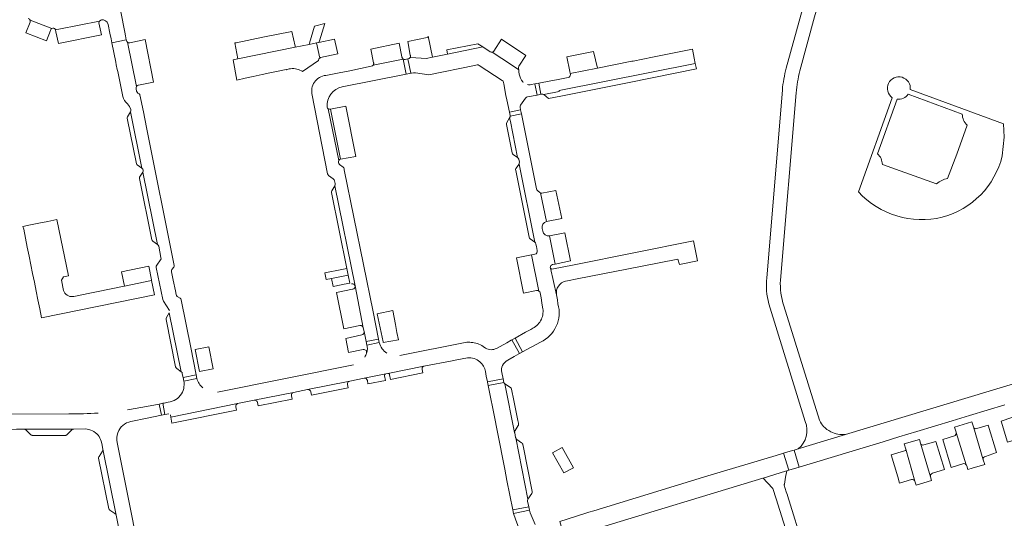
# Model space of a CAD drawing. Header units: metres. Extents: x 166325 to 190320, y 381923 to 404576.
# Tile 782 of 1056: x 176100 to 176440, y 397105 to 397277. Entities that reach past the tile are written whole.
import ezdxf

# ---------------------------------------------------------------- set-up
doc = ezdxf.new("R2010")
doc.units = ezdxf.units.M
for name, color, linetype, lineweight in [('B-WE-VH-VERHARDING_ASFALT-GV', 8, 'Continuous', 18), ('B-WE-VH-VERHARDING_BETONSTRAATSTEEN-GV', 8, 'Continuous', 18), ('B-WE-VH-VERHARDING_HALFVERHARDING-GV', 8, 'Continuous', 18), ('B-WE-VH-VERHARDING_STRAATBAKSTEEN-GV', 8, 'Continuous', 18)]:
    doc.layers.add(name, color=color, linetype=linetype, lineweight=lineweight)

msp = doc.modelspace()

# ---------------------------------------------------------------- linework, layer by layer
at = {"layer": 'B-WE-VH-VERHARDING_ASFALT-GV', "flags": 128}
for points in [[(176448.281, 397152.74), (176385.196, 397133.699), (176368.89, 397128.75), (176367.447, 397128.318), (176369.213, 397122.415), (176392.523, 397129.417), (176398.256, 397131.177), (176403.683, 397132.87), (176409.908, 397134.754), (176422.137, 397138.454), (176428.114, 397140.263), (176440.297, 397143.95)], [(176432.854, 397124.946), (176429.409, 397136.325), (176428.908, 397138.057), (176422.906, 397136.271), (176423.479, 397134.482)], [(176427.104, 397122.92), (176427.524, 397121.559), (176428.973, 397122.006), (176433.323, 397123.332), (176432.854, 397124.946)]]:
    msp.add_lwpolyline(points, dxfattribs=at)
at = {"layer": 'B-WE-VH-VERHARDING_ASFALT-GV'}
for points in [[(176423.479, 397134.482, -0.0300345), (176423.513, 397134.349)], [(176426.942, 397123.225, -0.0841463), (176427.104, 397122.92)]]:
    msp.add_lwpolyline(points, format="xyb", dxfattribs=at)
at = {"layer": 'B-WE-VH-VERHARDING_ASFALT-GV', "flags": 128}
for points in [[(176411.092, 397130.724), (176410.753, 397132.018), (176405.507, 397130.466), (176406.042, 397128.591), (176409.231, 397117.544), (176409.661, 397116.155), (176414.997, 397117.829), (176414.632, 397119.077)], [(176356.677, 397118.633), (176356.763, 397118.659), (176364.498, 397120.999), (176364.936, 397121.13), (176365.597, 397121.329), (176363.812, 397127.23), (176361.304, 397126.48), (176337.626, 397119.395), (176301.209, 397108.283), (176300.783, 397108.15), (176299.412, 397107.72), (176298.235, 397107.352), (176296.577, 397106.832), (176291.883, 397105.362), (176286.463, 397103.665), (176287.516, 397100.029), (176288.148, 397097.845), (176290.274, 397098.49), (176291.883, 397098.978), (176296.577, 397100.402), (176298.235, 397100.905)], [(176367.447, 397128.318), (176366.096, 397127.914), (176363.812, 397127.23), (176365.597, 397121.329), (176369.213, 397122.415)]]:
    msp.add_lwpolyline(points, close=True, dxfattribs=at)
at = {"layer": 'B-WE-VH-VERHARDING_BETONSTRAATSTEEN-GV', "flags": 128}
for points in [[(176375.035, 397304.844), (176374.541, 397301.729), (176373.717, 397297.543), (176373.537, 397296.509), (176373.315, 397295.231), (176372.865, 397292.988), (176371.624, 397286.804), (176370.46, 397281), (176369.796, 397278.587), (176364.755, 397260.261)], [(176369.491, 397259.329), (176374.57, 397278.023), (176374.782, 397278.804), (176375.17, 397280.23), (176377.66, 397292.452), (176378.115, 397294.681), (176378.54, 397297.247), (176379.274, 397300.457), (176380.021, 397304.223), (176424.79, 397298.24), (176424.966, 397300.848)], [(176110.478, 397273.325), (176110.561, 397273.51), (176110.74, 397273.812), (176110.98, 397273.989), (176103.403, 397276.903)], [(176103.403, 397276.903), (176110.98, 397273.989)], [(176112.699, 397273.668), (176113.361, 397273.707), (176127.359, 397276.499), (176127.82, 397276.915), (176128.052, 397276.97)], [(176130.366, 397275.412), (176130.989, 397272.4), (176131.396, 397270.405), (176131.673, 397269.045), (176136.654, 397270.051), (176136.384, 397271.413), (176136.127, 397272.734), (176134.734, 397279.735)], [(176103.427, 397276.215), (176101.999, 397272.516), (176109.09, 397269.752), (176110.478, 397273.325)], [(176112.073, 397273.707), (176112.699, 397273.668)], [(176143.204, 397270.145), (176137.881, 397269.085)], [(176140.787, 397254.396), (176140.933, 397254.42), (176146.095, 397255.454), (176143.204, 397270.145)], [(176240.644, 397270.882), (176233.922, 397269.477), (176234.829, 397264.791), (176234.867, 397264.612)], [(176234.726, 397263.957), (176235.053, 397264.015), (176240.283, 397263.67), (176242.443, 397264.105), (176241.002, 397271.308)], [(176266.36, 397270.243), (176263.667, 397266.156)], [(176272.288, 397260.973), (176274.735, 397264.679), (176266.36, 397270.243)], [(176137.112, 397269.223), (176140.174, 397253.969)], [(176231.934, 397264.11), (176231.902, 397264.221), (176230.98, 397268.874), (176221.184, 397266.852), (176222.145, 397262.112), (176222.156, 397262.065), (176222.164, 397262.018), (176222.17, 397261.971), (176222.174, 397261.923), (176222.175, 397261.875), (176222.174, 397261.827), (176222.17, 397261.779), (176222.164, 397261.732), (176222.156, 397261.685), (176222.145, 397261.638), (176222.132, 397261.592), (176222.117, 397261.546), (176222.1, 397261.502), (176222.08, 397261.458), (176222.058, 397261.416), (176222.034, 397261.374), (176222.008, 397261.334), (176221.998, 397261.32), (176232.359, 397263.431)], [(176262.381, 397265.951), (176259.871, 397267.609), (176247.721, 397265.159), (176242.443, 397264.105), (176240.283, 397263.67), (176235.053, 397264.015), (176234.726, 397263.957)], [(176211.254, 397253.824), (176233.404, 397258.215), (176232.359, 397263.431), (176221.998, 397261.32), (176221.776, 397261.098), (176221.348, 397260.928), (176213.884, 397259.389), (176212.104, 397259.014), (176210.206, 397258.625), (176206.221, 397257.807)], [(176232.359, 397263.431), (176233.404, 397258.215), (176235.018, 397258.535), (176234.021, 397263.509), (176233.098, 397263.306)], [(176234.07, 397263.52), (176234.021, 397263.509), (176235.018, 397258.535), (176235.216, 397258.574), (176235.967, 397258.663), (176236.223, 397258.652), (176236.595, 397258.636), (176241.232, 397258.013), (176257.063, 397261.205), (176257.908, 397261.375)], [(176273.829, 397255.311), (176273.671, 397255.519), (176273.261, 397256.15), (176272.92, 397256.821), (176272.652, 397257.524), (176272.46, 397258.251), (176272.347, 397258.995), (176272.313, 397259.747), (176269.819, 397261.396), (176263.149, 397265.807)], [(176263.149, 397265.807), (176269.819, 397261.396), (176272.313, 397259.747), (176272.255, 397260.047)], [(176258.671, 397261.227), (176266.597, 397256.02)], [(176267.013, 397255.382), (176267.12, 397254.833), (176267.894, 397250.887), (176268.225, 397249.296), (176269.071, 397245.045), (176272.954, 397245.829), (176272.758, 397246.802), (176272.785, 397247.216), (176272.93, 397247.535), (176274.647, 397249.962), (176274.956, 397250.214), (176275.309, 397250.339), (176278.638, 397251), (176277.87, 397254.863), (176276.595, 397254.621)], [(176363.413, 397252.709), (176357.99, 397187.827)], [(176200.814, 397251.546), (176206.243, 397223.723), (176206.427, 397223.472), (176206.591, 397223.193), (176208.217, 397221.999), (176208.499, 397221.704), (176208.643, 397221.317), (176208.817, 397220.379), (176208.84, 397219.99), (176208.701, 397219.655), (176215.738, 397185.051), (176218.525, 397170.555), (176218.846, 397169.256), (176219.572, 397165.789), (176223.85, 397166.688), (176221.936, 397176.115), (176212.02, 397225.137)], [(176362.74, 397187.06), (176368.153, 397251.736)], [(176206.485, 397246.242), (176210.115, 397228.413)], [(176210.725, 397228.826), (176207.255, 397246.117)], [(176212.02, 397225.137), (176211.956, 397225.497), (176211.86, 397225.811), (176211.632, 397226.078), (176210.375, 397227.016)], [(176208.701, 397219.655), (176207.66, 397217.914), (176207.573, 397217.615), (176207.569, 397217.266), (176212.881, 397191.104), (176213.355, 397188.768), (176213.914, 397186.016)], [(176215.738, 397185.051), (176208.701, 397219.655)], [(176276.735, 397195.802), (176271.492, 397194.783), (176273.978, 397182.545), (176278.486, 397183.41)], [(176279.283, 397183.268), (176276.735, 397195.802)], [(176218.525, 397170.555), (176215.738, 397185.051)], [(176214.912, 397183.898), (176214.855, 397183.887), (176209.322, 397182.794), (176211.843, 397170.219), (176217.403, 397171.334)], [(176358.74, 397178.87), (176371.321, 397138.146)], [(176376.304, 397138.469), (176376.19, 397138.7), (176363.899, 397178.103)], [(176150.394, 397173.462), (176153.729, 397157.088), (176153.849, 397156.759), (176154.109, 397156.51), (176155.671, 397155.377), (176151.536, 397175.788)], [(176151.536, 397175.788), (176150.519, 397174.092)], [(176218.104, 397168.088), (176212.508, 397166.913), (176213.495, 397162.001), (176218.565, 397163.014)], [(176219.572, 397165.789), (176218.846, 397169.256)], [(176219.825, 397164.58), (176219.572, 397165.789)], [(176226.349, 397154.621), (176218.893, 397153.142)], [(176219.98, 397152.36), (176220.18, 397151.163), (176226.245, 397152.379), (176225.918, 397153.997)], [(176239.527, 397157.254), (176227.087, 397154.768)], [(176227.673, 397154.32), (176227.999, 397152.73), (176239.144, 397154.963), (176238.936, 397156.102)], [(176213.884, 397152.155), (176199.349, 397149.206)], [(176213.332, 397149.791), (176213.077, 397150.98)], [(176269.438, 397149.892), (176267.506, 397151.195), (176270.87, 397134.438)], [(176194.447, 397148.224), (176180.876, 397145.514)], [(176200.408, 397148.422), (176200.652, 397147.251), (176213.332, 397149.791)], [(176270.632, 397145.448), (176269.852, 397149.319)], [(176175.133, 397144.371), (176152.06, 397139.706), (176152.451, 397137.594), (176174.713, 397142.054)], [(176182.012, 397144.711), (176182.231, 397143.561), (176194.017, 397145.922), (176193.784, 397147.099)], [(176272.221, 397137.57), (176272.022, 397138.555), (176270.632, 397145.448)], [(176174.713, 397142.054), (176174.527, 397143.284)], [(176433.606, 397126.109), (176437.466, 397127.442), (176434.524, 397136.92), (176430.641, 397135.72)], [(176442.672, 397139.512), (176438.981, 397138.332), (176441.221, 397131.012), (176444.876, 397132.184)], [(176118.546, 397135.582), (176101.393, 397135.508)], [(176102.078, 397135.243), (176103.721, 397133.62)], [(176116.229, 397133.7), (176117.85, 397135.321)], [(176271.032, 397135.091), (176272.111, 397136.781)], [(176368.89, 397128.75), (176385.196, 397133.699)], [(176426.942, 397123.225), (176423.513, 397134.349)], [(176429.409, 397136.325), (176432.854, 397124.946)], [(176104.309, 397133.356), (176104.467, 397133.357), (176115.561, 397133.383)], [(176271.237, 397132.568), (176275.488, 397111.355), (176276.809, 397113.348)], [(176273.279, 397130.806), (176271.657, 397131.943)], [(176273.793, 397129.805), (176273.723, 397130.153)], [(176411.092, 397130.724), (176414.632, 397119.077)], [(176415.302, 397120.314), (176419.429, 397121.567), (176416.481, 397131.295), (176412.328, 397130.081)], [(176422.843, 397133.239), (176418.813, 397131.955), (176421.741, 397122.281), (176425.822, 397123.589)], [(176276.931, 397114.037), (176273.793, 397129.805)], [(176405.649, 397128.002), (176401.055, 397126.648), (176403.306, 397119.107)], [(176409.231, 397117.544), (176406.042, 397128.591)], [(176370.87, 397094.391), (176365.146, 397112.646), (176365.13, 397112.699), (176364.774, 397113.83), (176364.032, 397116.189), (176364.071, 397116.401), (176364.097, 397116.547), (176364.542, 397118.976), (176364.936, 397121.13), (176364.498, 397120.999), (176356.763, 397118.659), (176358.153, 397117.14), (176358.251, 397117.032), (176360.123, 397114.986), (176361.209, 397111.463), (176365.018, 397099.345)], [(176403.306, 397119.107), (176403.936, 397116.868), (176408.06, 397118.134)], [(176277.926, 397102.551), (176276.279, 397106.635), (176276.056, 397107.526), (176270.539, 397106.443), (176271.196, 397104.488), (176273.19, 397099.086), (176273.552, 397098.29), (176273.536, 397097.903), (176272.393, 397090.079), (176272.239, 397089.026), (176271.614, 397087.412)]]:
    msp.add_lwpolyline(points, dxfattribs=at)
at = {"layer": 'B-WE-VH-VERHARDING_BETONSTRAATSTEEN-GV'}
for points in [[(176102.814, 397277.465, -0.2128841), (176103.403, 397276.903)], [(176103.403, 397276.903, -0.1773127), (176103.427, 397276.215)], [(176128.052, 397276.97, -0.414199), (176130.366, 397275.412)], [(176110.98, 397273.989, -0.4192148), (176112.073, 397273.707)], [(176241.002, 397271.308, -0.4132541), (176240.644, 397270.882)], [(176137.881, 397269.085, -0.2081274), (176137.112, 397269.223)], [(176232.359, 397263.431, -0.2227078), (176231.934, 397264.11)], [(176233.098, 397263.306, -0.2068411), (176232.359, 397263.431)], [(176234.726, 397263.957, -0.2128782), (176234.07, 397263.52)], [(176234.867, 397264.612, -0.1785675), (176234.726, 397263.957)], [(176263.149, 397265.807, -0.2213837), (176262.381, 397265.951)], [(176263.667, 397266.156, -0.1718475), (176263.149, 397265.807)], [(176257.908, 397261.375, -0.2016216), (176258.671, 397261.227)], [(176272.255, 397260.047, -0.1306576), (176272.288, 397260.973)], [(176364.755, 397260.261, 0.0460842), (176363.413, 397252.709)], [(176206.221, 397257.807, 0.4684603), (176200.814, 397251.546)], [(176266.597, 397256.02, -0.2199484), (176267.013, 397255.382)], [(176368.153, 397251.736, -0.045569), (176369.491, 397259.329)], [(176140.174, 397253.969, -0.1964067), (176140.787, 397254.396)], [(176206.084, 397246.851, -0.3780698), (176211.254, 397253.824)], [(176276.595, 397254.621, -0.0984615), (176275.295, 397254.621)], [(176206.485, 397246.242, -0.2019779), (176206.084, 397246.851)], [(176207.255, 397246.117, -0.2170661), (176206.485, 397246.242)], [(176210.115, 397228.413, -0.1886306), (176210.725, 397228.826)], [(176210.375, 397227.016, -0.4150538), (176210.115, 397228.413)], [(176214.552, 397185.806, -0.4106159), (176215.738, 397185.051)], [(176215.738, 397185.051, -0.4198838), (176214.912, 397183.898)], [(176357.99, 397187.827, 0.0908865), (176358.74, 397178.87)], [(176363.899, 397178.103, -0.0927691), (176362.74, 397187.06)], [(176278.486, 397183.41, -0.2134542), (176279.283, 397183.268)], [(176150.519, 397174.092, 0.1951155), (176150.394, 397173.462)], [(176217.403, 397171.334, -0.1981259), (176218.135, 397171.163)], [(176218.135, 397171.163, -0.1904846), (176218.525, 397170.555)], [(176218.691, 397168.513, -0.1819024), (176218.104, 397168.088)], [(176218.846, 397169.256, -0.1896597), (176218.691, 397168.513)], [(176218.565, 397163.014, -0.272441), (176219.512, 397162.68)], [(176219.512, 397162.68, -0.2602527), (176219.693, 397161.731)], [(176225.918, 397153.997, -0.1817606), (176226.002, 397154.383)], [(176226.002, 397154.383, -0.1949057), (176226.349, 397154.621)], [(176227.087, 397154.768, -0.2138991), (176227.488, 397154.658)], [(176227.488, 397154.658, -0.192835), (176227.673, 397154.32)], [(176238.936, 397156.102, -0.2160171), (176238.976, 397156.815)], [(176238.976, 397156.815, -0.2152921), (176239.527, 397157.254)], [(176213.077, 397150.98, -0.1902336), (176213.249, 397151.728)], [(176213.249, 397151.728, -0.1902848), (176213.884, 397152.155)], [(176218.893, 397153.142, -0.1796446), (176219.556, 397152.992)], [(176219.556, 397152.992, -0.2026243), (176219.98, 397152.36)], [(176193.784, 397147.099, -0.2168784), (176193.919, 397147.852)], [(176193.919, 397147.852, -0.1787727), (176194.447, 397148.224)], [(176199.349, 397149.206, -0.193905), (176200.018, 397149.053)], [(176200.018, 397149.053, -0.2087774), (176200.408, 397148.422)], [(176269.707, 397149.661, 0.1079843), (176269.438, 397149.892)], [(176269.852, 397149.319, 0.113473), (176269.707, 397149.661)], [(176174.527, 397143.284, -0.2088784), (176174.625, 397143.984)], [(176174.625, 397143.984, -0.187734), (176175.133, 397144.371)], [(176180.876, 397145.514, -0.2044586), (176181.614, 397145.355)], [(176181.614, 397145.355, -0.2052623), (176182.012, 397144.711)], [(176272.111, 397136.781, 0.0904717), (176272.24, 397137.103)], [(176272.24, 397137.103, 0.1219419), (176272.221, 397137.57)], [(176371.321, 397138.146, -0.3285262), (176368.89, 397128.75)], [(176377.679, 397136.497, -0.0684274), (176376.304, 397138.469)], [(176101.393, 397135.508, -0.0774428), (176101.78, 397135.416)], [(176101.78, 397135.416, -0.0701911), (176102.078, 397135.243)], [(176103.721, 397133.62, 0.0866222), (176104.049, 397133.42)], [(176115.872, 397133.45, 0.1171052), (176116.229, 397133.7)], [(176117.85, 397135.321, -0.0760743), (176118.144, 397135.497)], [(176118.144, 397135.497, -0.0921287), (176118.546, 397135.582)], [(176270.87, 397134.438, -0.1953682), (176271.032, 397135.091)], [(176380.115, 397134.637, -0.0870533), (176377.679, 397136.497)], [(176385.196, 397133.699, -0.1487698), (176380.115, 397134.637)], [(176423.513, 397134.349, -0.3785723), (176422.843, 397133.239)], [(176430.641, 397135.72, -0.3968726), (176429.409, 397136.325)], [(176104.049, 397133.42, 0.0913494), (176104.309, 397133.356)], [(176115.561, 397133.383, 0.0874237), (176115.872, 397133.45)], [(176271.398, 397132.201, -0.0950128), (176271.237, 397132.568)], [(176271.657, 397131.943, -0.0870369), (176271.398, 397132.201)], [(176273.571, 397130.514, 0.1027397), (176273.279, 397130.806)], [(176273.723, 397130.153, 0.0928801), (176273.571, 397130.514)], [(176412.328, 397130.081, -0.4199037), (176411.092, 397130.724)], [(176406.042, 397128.591, -0.3787702), (176405.649, 397128.002)], [(176425.822, 397123.589, -0.3109506), (176426.942, 397123.225)], [(176432.854, 397124.946, -0.4434264), (176433.606, 397126.109)], [(176414.632, 397119.077, -0.4106204), (176415.302, 397120.314)], [(176408.06, 397118.134, -0.3707374), (176409.231, 397117.544)], [(176276.809, 397113.348, 0.1057162), (176276.942, 397113.675)], [(176276.942, 397113.675, 0.1074759), (176276.931, 397114.037)]]:
    msp.add_lwpolyline(points, format="xyb", dxfattribs=at)
at = {"layer": 'B-WE-VH-VERHARDING_BETONSTRAATSTEEN-GV', "flags": 128}
for points in [[(176127.221, 397275.893), (176127.359, 397276.499), (176113.361, 397273.707), (176112.699, 397273.668), (176112.073, 397273.707), (176112.169, 397273.513), (176112.346, 397272.886), (176113.194, 397268.84), (176128.045, 397271.839)], [(176205.303, 397275.699), (176201.732, 397274.804), (176199.956, 397268.927), (176199.813, 397268.453), (176202.454, 397268.989), (176203.253, 397269.141), (176203.42, 397269.675)], [(176193.905, 397272.978), (176183.838, 397270.934), (176174.683, 397269.075), (176174.206, 397268.978), (176175.259, 397263.465), (176195.069, 397267.489), (176194.975, 397267.931)], [(176208.901, 397269.222), (176208.677, 397270.323), (176203.253, 397269.141), (176202.454, 397268.989), (176203.519, 397263.769), (176203.804, 397263.939), (176209.764, 397265.194)], [(176259.871, 397267.609), (176258.196, 397268.729), (176247.448, 397266.625), (176247.721, 397265.159)], [(176290.099, 397258.398), (176299.511, 397260.3), (176298.128, 397266.036), (176288.883, 397264.227), (176289.964, 397259.074)], [(176278.638, 397251), (176279.964, 397251.263), (176279.199, 397255.116), (176277.87, 397254.863)], [(176212.494, 397247.097), (176207.255, 397246.117), (176210.725, 397228.826), (176215.991, 397229.776)], [(176273.228, 397244.474), (176272.954, 397245.829), (176269.071, 397245.045), (176269.295, 397243.922), (176269.3, 397243.681)], [(176138.141, 397245.168), (176137.077, 397243.494), (176136.983, 397243.281), (176136.986, 397243.047), (176140.184, 397227.271), (176140.283, 397227.033), (176140.428, 397226.876), (176142.072, 397225.713)], [(176269.418, 397241.879), (176269.159, 397243.165), (176268.152, 397241.456), (176268.034, 397241.119), (176268.058, 397240.783), (176270.003, 397230.985), (176270.122, 397230.651), (176270.356, 397230.4), (176271.927, 397229.41)], [(176272.389, 397227.092), (176271.343, 397225.593), (176271.215, 397225.291), (176271.238, 397224.942), (176275.881, 397201.839), (176276.015, 397201.518), (176276.269, 397201.272), (176277.815, 397200.162)], [(176142.376, 397224.334), (176141.29, 397222.618), (176141.209, 397222.4), (176141.225, 397222.158), (176145.523, 397200.998), (176145.665, 397200.682), (176145.887, 397200.466), (176147.452, 397199.395)], [(176285.112, 397218.058), (176280.316, 397217.095), (176280.065, 397217.11), (176279.813, 397217.186), (176281.907, 397207.257), (176287.148, 397208.319)], [(176288.176, 397203.425), (176282.874, 397202.35), (176284.945, 397192.575), (176290.182, 397193.653)], [(176144.438, 397191.828), (176135.011, 397189.875), (176136.054, 397184.943), (176145.372, 397186.858), (176145.38, 397187.149)], [(176212.881, 397191.104), (176211.18, 397190.745), (176205.269, 397189.536), (176205.759, 397187.224), (176207.556, 397187.589), (176213.355, 397188.768)], [(176213.914, 397186.016), (176213.355, 397188.768), (176207.556, 397187.589), (176208.118, 397184.863), (176208.716, 397184.983), (176211.966, 397185.632)], [(176229.663, 397171.665), (176228.754, 397176.489), (176223.417, 397175.42), (176225.429, 397165.717), (176225.485, 397165.446), (176230.73, 397166.435), (176230.214, 397168.964)], [(176223.85, 397166.688), (176219.572, 397165.789), (176219.825, 397164.58), (176224.101, 397165.448)], [(176271.065, 397166.994), (176269.944, 397166.394), (176272.538, 397161.654), (176273.638, 397162.283)], [(176165.14, 397163.956), (176160.443, 397163.02), (176161.983, 397155.431), (176161.984, 397155.43), (176166.698, 397156.381)], [(176160.867, 397154.257), (176156.316, 397153.355), (176156.558, 397152.11), (176161.075, 397153.059)], [(176266.867, 397152.921), (176261.46, 397151.884), (176261.475, 397151.804), (176261.701, 397150.645), (176267.106, 397151.684)], [(176149.278, 397144.475), (176148.047, 397144.229), (176148.815, 397140.354), (176150.044, 397140.605)], [(176275.75, 397108.755), (176270.288, 397107.686), (176270.539, 397106.443), (176276.056, 397107.526)]]:
    msp.add_lwpolyline(points, close=True, dxfattribs=at)
at = {"layer": 'B-WE-VH-VERHARDING_HALFVERHARDING-GV'}
for points in [[(176407.609, 397252.852, 1.7639025), (176401.386, 397250.063)], [(176403.06, 397249.514, 0.2504966), (176406.921, 397251.305)], [(176425.572, 397244.389, 0.1992267), (176427.261, 397240.538)], [(176397.972, 397226.989, 0.2030358), (176396.286, 397230.714)], [(176418.656, 397208.771, 0.275068), (176439.397, 397229.976)], [(176420.522, 397222.204, 0.0939378), (176416.639, 397220.357)], [(176389.726, 397217.532, 0.27331), (176418.656, 397208.771)]]:
    msp.add_lwpolyline(points, format="xyb", dxfattribs=at)
at = {"layer": 'B-WE-VH-VERHARDING_HALFVERHARDING-GV', "flags": 128}
for points in [[(176439.397, 397229.976), (176440.089, 397236.402), (176439.774, 397241.047), (176407.609, 397252.852)], [(176401.386, 397250.063), (176389.726, 397217.532)], [(176396.286, 397230.714), (176403.06, 397249.514)], [(176406.921, 397251.305), (176425.572, 397244.389)], [(176427.261, 397240.538), (176423.72, 397230.536), (176420.522, 397222.204)], [(176416.639, 397220.357), (176397.972, 397226.989)]]:
    msp.add_lwpolyline(points, dxfattribs=at)
msp.add_lwpolyline([(176287.254, 397129.238), (176283.953, 397127.387), (176287.83, 397120.475), (176291.2, 397122.202)], close=True, dxfattribs=at)
at = {"layer": 'B-WE-VH-VERHARDING_STRAATBAKSTEEN-GV', "flags": 128}
for points in [[(176136.697, 397269.832), (176136.654, 397270.051), (176131.673, 397269.045), (176133.029, 397262.4), (176133.227, 397261.429), (176133.552, 397259.832), (176133.705, 397259.085), (176135.454, 397250.511)], [(176203.267, 397263.467), (176203.519, 397263.769), (176202.454, 397268.989), (176199.813, 397268.453), (176195.069, 397267.489), (176175.259, 397263.465), (176174.078, 397263.225), (176173.617, 397263.132), (176174.847, 397256.153), (176177.699, 397256.769), (176180.554, 397257.385), (176183.643, 397258.052), (176186.252, 397258.615), (176189.116, 397259.234), (176191.962, 397259.848), (176191.985, 397259.737), (176192.915, 397260.015)], [(176289.329, 397257.038), (176285.31, 397256.288), (176283.387, 397255.912), (176279.199, 397255.116), (176279.964, 397251.263), (176280.203, 397251.31), (176280.634, 397251.308), (176280.933, 397251.164), (176286.324, 397252.235), (176286.25, 397252.558), (176333.327, 397261.919), (176332.957, 397263.776), (176332.344, 397266.847), (176318.493, 397264.08), (176311.867, 397262.742), (176311.393, 397262.648), (176299.511, 397260.3), (176290.099, 397258.398)], [(176197.168, 397259.359), (176197.396, 397259.225), (176197.619, 397259.08), (176203.14, 397262.967), (176203.267, 397263.467)], [(176290.099, 397258.398), (176290.141, 397258.163), (176290.148, 397258.113)], [(176143.647, 397239.794), (176142.572, 397245.151), (176141.381, 397251.019), (176141.295, 397251.231), (176141.115, 397251.396), (176140.693, 397251.674), (176140.404, 397251.938), (176140.241, 397252.3), (176140.052, 397253.179)], [(176137.045, 397247.954), (176137.808, 397247.039), (176138.267, 397245.94), (176138.294, 397245.562), (176138.141, 397245.168), (176142.072, 397225.713)], [(176281.907, 397207.257), (176279.813, 397217.186), (176279.634, 397217.286), (176278.846, 397217.899), (176278.581, 397218.206), (176278.457, 397218.565), (176273.582, 397242.717), (176273.228, 397244.474), (176269.3, 397243.681), (176269.303, 397243.503), (176269.159, 397243.165), (176269.418, 397241.879), (176271.927, 397229.41), (176272.158, 397229.182), (176272.317, 397228.814), (176272.513, 397227.821), (176272.503, 397227.433), (176272.389, 397227.092), (176277.815, 397200.162), (176278.084, 397199.866), (176278.219, 397199.495), (176278.386, 397198.652), (176278.674, 397197.23)], [(176151.536, 397175.788), (176155.671, 397155.377), (176155.964, 397155.068), (176156.035, 397154.714), (176156.316, 397153.355), (176160.867, 397154.257), (176158.954, 397163.76), (176155.632, 397180.214), (176155.489, 397180.548), (176155.243, 397180.778), (176154.307, 397181.432), (176154.017, 397181.726), (176153.879, 397182.088), (176153.619, 397183.38), (176152.881, 397187.057), (176152.303, 397189.953), (176152.304, 397190.371), (176152.462, 397190.715), (176153.062, 397191.513), (176153.189, 397191.825), (176153.211, 397192.145), (176143.647, 397239.794)], [(176142.376, 397224.334), (176147.452, 397199.395), (176147.725, 397199.118), (176147.868, 397198.749), (176148.642, 397194.81)], [(176112.644, 397207.988), (176109.58, 397207.35), (176106.486, 397206.707), (176103.588, 397206.103), (176100.885, 397205.541), (176101.21, 397204.62), (176101.842, 397201.483), (176102.465, 397198.391), (176103.074, 397195.372), (176103.683, 397192.353), (176104.292, 397189.333), (176104.904, 397186.294), (176105.517, 397183.256), (176106.13, 397180.217), (176106.749, 397177.148), (176107.385, 397173.992), (176146.393, 397181.899), (176145.372, 397186.858), (176136.054, 397184.943), (176134.246, 397184.571), (176133.735, 397184.466), (176124.055, 397182.516), (176118.536, 397181.404), (176118.193, 397181.335)], [(176114.993, 397183.458), (176114.245, 397187.048), (176114.982, 397188.172), (176116.695, 397188.529), (176112.644, 397207.988)], [(176280.584, 397203.936), (176280.372, 397204.918)], [(176283.985, 397192.386), (176284.945, 397192.575), (176282.874, 397202.35)], [(176327.241, 397194.243), (176327.827, 397192.49), (176334.117, 397193.756), (176332.643, 397200.596), (176291.493, 397192.351), (176283.779, 397190.881)], [(176277.913, 397196.028), (176276.735, 397195.802), (176279.283, 397183.268)], [(176147.03, 397191.373), (176149.295, 397180.303), (176149.52, 397179.77), (176151.606, 397176.594)], [(176148.51, 397194.052), (176147.254, 397192.169)], [(176285.866, 397178.808), (176285.642, 397180.183), (176285.344, 397182.007), (176283.258, 397191.136), (176283.195, 397191.393)], [(176288.512, 397186.698), (176289.14, 397186.82), (176292.501, 397187.475), (176314.431, 397191.748), (176327.241, 397194.243)], [(176283.258, 397191.136), (176285.344, 397182.007)], [(176279.689, 397182.672), (176280.034, 397180.943), (176280.323, 397179.139), (176280.555, 397177.692)], [(176277.196, 397170.417), (176276.433, 397170), (176274.656, 397169.005), (176271.065, 397166.994), (176273.638, 397162.283), (176279.812, 397165.651)], [(176224.101, 397165.448), (176219.825, 397164.58)], [(176253.837, 397165.523), (176231.257, 397161)], [(176260.847, 397163.57), (176260.031, 397164.146)], [(176268.49, 397159.416), (176270.714, 397160.644), (176272.382, 397161.568), (176272.538, 397161.654), (176269.944, 397166.394), (176269.689, 397166.255), (176268.148, 397165.409), (176264.572, 397163.454)], [(176215.235, 397157.77), (176168.148, 397148.289)], [(176226.349, 397154.621), (176227.087, 397154.768), (176239.527, 397157.254), (176249.289, 397159.204), (176250.95, 397159.549), (176254.558, 397160.212)], [(176151.907, 397140.537), (176152.06, 397139.706), (176175.133, 397144.371), (176180.876, 397145.514), (176194.447, 397148.224), (176199.349, 397149.206), (176213.884, 397152.155), (176218.893, 397153.142), (176226.349, 397154.621)], [(176260.772, 397155.415), (176261.076, 397153.855), (176261.46, 397151.884), (176266.867, 397152.921), (176266.43, 397155.127)], [(176161.075, 397153.059), (176156.558, 397152.11)], [(176267.253, 397151.45), (176267.106, 397151.684), (176261.701, 397150.645), (176262.042, 397148.892), (176263.749, 397140.338), (176264.936, 397134.477), (176267.47, 397121.734), (176268.233, 397117.847), (176270.288, 397107.686), (176275.75, 397108.755), (176275.352, 397110.64)], [(176275.488, 397111.355), (176271.237, 397132.568), (176271.227, 397132.616), (176270.898, 397134.297), (176270.87, 397134.438), (176267.506, 397151.195)], [(176138.264, 397138.2), (176143.888, 397139.348), (176148.815, 397140.354), (176148.047, 397144.229), (176142.348, 397143.089)], [(176151.17, 397144.853), (176149.796, 397144.579), (176149.278, 397144.475), (176150.044, 397140.605), (176151.391, 397140.881)], [(176116.842, 397140.842), (176075.242, 397140.625), (176075.296, 397135.377), (176080.583, 397135.405), (176098.771, 397135.493), (176101.393, 397135.508), (176118.546, 397135.582), (176122.528, 397135.601)], [(176127.996, 397131.365), (176128.163, 397130.605), (176128.574, 397128.612), (176133.154, 397105.81), (176135.025, 397096.559), (176139.456, 397074.424), (176144.614, 397075.48), (176133.503, 397130.891)], [(176128.415, 397127.905), (176127.258, 397126.146)], [(176133.154, 397105.81), (176128.574, 397128.612)], [(176127.085, 397125.518), (176130.604, 397108.06)], [(176131.001, 397107.587), (176132.735, 397106.422)]]:
    msp.add_lwpolyline(points, dxfattribs=at)
at = {"layer": 'B-WE-VH-VERHARDING_STRAATBAKSTEEN-GV'}
for points in [[(176137.112, 397269.223, -0.195332), (176136.697, 397269.832)], [(176192.915, 397260.015, -0.1810569), (176197.168, 397259.359)], [(176290.148, 397258.113, -0.4044676), (176289.329, 397257.038)], [(176140.052, 397253.179, -0.2126689), (176140.174, 397253.969)], [(176135.454, 397250.511, 0.1803174), (176137.045, 397247.954)], [(176142.072, 397225.713, -0.3915816), (176142.376, 397224.334)], [(176280.372, 397204.918, -0.4125118), (176281.907, 397207.257)], [(176282.874, 397202.35, -0.3947416), (176280.584, 397203.936)], [(176148.642, 397194.81, -0.2478566), (176148.51, 397194.052)], [(176278.674, 397197.23, -0.4405076), (176277.913, 397196.028)], [(176147.254, 397192.169, 0.2887079), (176147.03, 397191.373)], [(176283.195, 397191.393, -0.3662779), (176283.985, 397192.386)], [(176283.779, 397190.881, -0.3785586), (176283.258, 397191.136)], [(176285.344, 397182.007, -0.3968833), (176288.512, 397186.698)], [(176118.193, 397181.335, -0.3623424), (176114.993, 397183.458)], [(176279.283, 397183.268, -0.1876889), (176279.689, 397182.672)], [(176285.265, 397171.106, 0.1787903), (176285.866, 397178.808)], [(176280.555, 397177.692, -0.1641192), (176280.12, 397173.505)], [(176280.12, 397173.505, -0.1659958), (176277.196, 397170.417)], [(176279.812, 397165.651, 0.1785846), (176285.265, 397171.106)], [(176219.825, 397164.58, -0.0751982), (176219.989, 397163.215)], [(176226.763, 397161.771, -0.1954844), (176224.101, 397165.448)], [(176255.841, 397165.53, 0.0456941), (176253.837, 397165.523)], [(176260.031, 397164.146, 0.1267564), (176255.841, 397165.53)], [(176219.693, 397161.731, -0.0635169), (176219.085, 397160.455)], [(176219.989, 397163.215, -0.0850189), (176219.693, 397161.731)], [(176262.775, 397162.982, -0.1443669), (176260.847, 397163.57)], [(176264.572, 397163.454, -0.1325095), (176262.775, 397162.982)], [(176254.558, 397160.212, -0.2053402), (176258.899, 397158.781)], [(176258.899, 397158.781, -0.1708313), (176260.772, 397155.415)], [(176266.43, 397155.127, -0.1546563), (176266.701, 397157.513)], [(176266.701, 397157.513, -0.168479), (176268.49, 397159.416)], [(176156.558, 397152.11, -0.093828), (176156.609, 397150.252)], [(176163.083, 397149.85, -0.1486398), (176161.075, 397153.059)], [(176267.506, 397151.195, -0.094473), (176267.253, 397151.45)], [(176155.717, 397147.72, -0.2293187), (176151.17, 397144.853)], [(176156.609, 397150.252, -0.1276689), (176155.717, 397147.72)], [(176126.993, 397141.106, -0.0212771), (176116.842, 397140.842)], [(176142.348, 397143.089, -0.0109025), (176137.125, 397142.232)], [(176133.717, 397134.293, -0.2631807), (176138.264, 397138.2)], [(176122.528, 397135.601, -0.2174698), (176126.906, 397133.44)], [(176133.503, 397130.891, -0.1423659), (176133.717, 397134.293)], [(176126.906, 397133.44, -0.1006789), (176127.996, 397131.365)], [(176128.555, 397128.284, -0.0837293), (176128.415, 397127.905)], [(176128.574, 397128.612, -0.0641627), (176128.555, 397128.284)], [(176127.088, 397125.732, 0.046902), (176127.085, 397125.518)], [(176127.258, 397126.146, 0.1302872), (176127.088, 397125.732)], [(176275.352, 397110.64, -0.1111589), (176275.358, 397111.054)], [(176275.358, 397111.054, -0.0861016), (176275.488, 397111.355)], [(176130.604, 397108.06, 0.1579599), (176131.001, 397107.587)], [(176132.735, 397106.422, -0.0936954), (176133.001, 397106.165)], [(176133.001, 397106.165, -0.1046344), (176133.154, 397105.81)]]:
    msp.add_lwpolyline(points, format="xyb", dxfattribs=at)
at = {"layer": 'B-WE-VH-VERHARDING_STRAATBAKSTEEN-GV', "flags": 128}
msp.add_lwpolyline([(176333.703, 397260.031), (176333.327, 397261.919), (176286.25, 397252.558), (176286.324, 397252.235), (176280.933, 397251.164), (176282.588, 397249.756), (176286.84, 397250.624), (176294.332, 397252.128), (176310.421, 397255.358)], close=True, dxfattribs=at)

doc.saveas('drawing.dxf')
